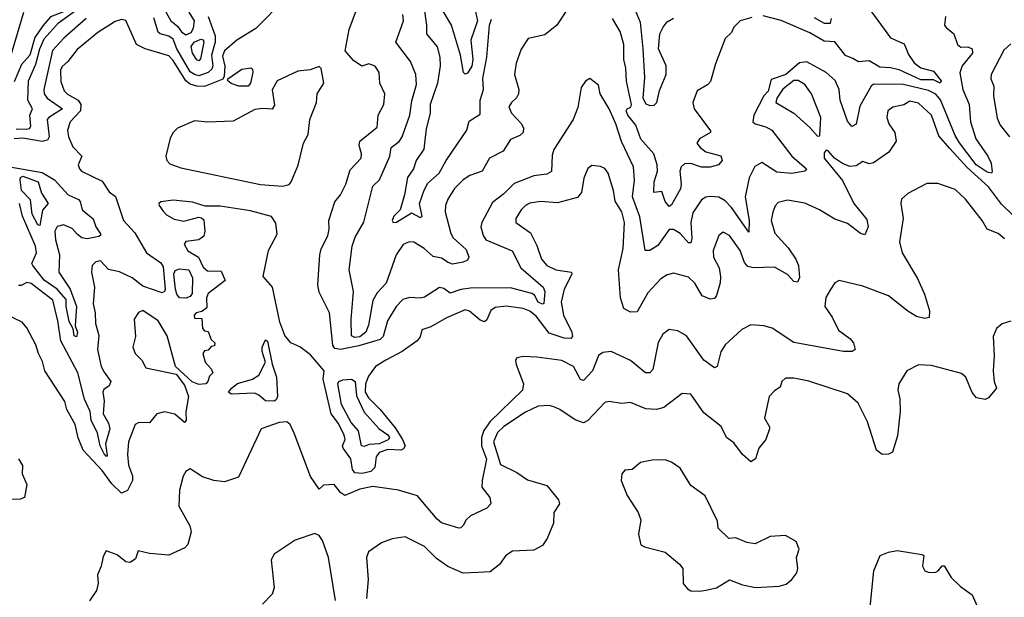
# Model space of a CAD drawing. Extents: x 1552033 to 1694788, y 811965 to 917215.
# Tile 313 of 632: x 1617311 to 1621894, y 871450 to 874140. Entities that reach past the tile are written whole.
import ezdxf

# ---------------------------------------------------------------- set-up
doc = ezdxf.new("R2010")
doc.units = 0

msp = doc.modelspace()

# ---------------------------------------------------------------- linework, layer by layer
at = {"layer": '0CON20XD'}
for points in [[(1617925, 874486.8), (1617910.8, 874465), (1617913.1, 874445), (1617943.9, 874373.9), (1617981.6, 874315), (1617991.7, 874278.3), (1617985, 874275.7), (1617909.5, 874335), (1617867, 874377), (1617845, 874387.5), (1617815, 874386.8), (1617768.6, 874351.4), (1617731.4, 874338.6), (1617705, 874303.8), (1617665, 874269.5), (1617605, 874236.9), (1617557.2, 874222.8), (1617515, 874177.2), (1617455, 874153), (1617418.4, 874111.6), (1617382.3, 874057.7), (1617358.1, 873975), (1617319.1, 873930.9), (1617285, 873851.1)], [(1618545, 874237.9), (1618410.9, 874099.1), (1618321.4, 874045), (1618265, 873995.5), (1618255, 873970), (1618265.7, 873924.3), (1618262.9, 873877.1), (1618256.4, 873863.6), (1618170.7, 873829.3), (1618135, 873830), (1618105, 873839.4), (1618084.8, 873854.8), (1618025, 873950.9), (1618005, 873971.9), (1617894.9, 874004.9), (1617855.4, 874025), (1617805, 874137.1), (1617785, 874140.5), (1617755, 874132.1), (1617675, 874080.6), (1617578.8, 874001.2), (1617535, 873945.3), (1617508.1, 873921.9), (1617501.3, 873905), (1617502.8, 873852.8), (1617518.3, 873808.3), (1617533.2, 873793.2), (1617584, 873765), (1617595.1, 873745), (1617593.4, 873715), (1617545.3, 873665), (1617534.3, 873625), (1617538.8, 873595), (1617558, 873548), (1617600, 873505), (1617584, 873464), (1617588.8, 873445), (1617598.8, 873435), (1617695, 873388.2), (1617728.3, 873338.3), (1617756.5, 873316.5), (1617793.8, 873205), (1617847.8, 873147.8), (1617901.6, 873055), (1617968, 873008), (1617979.3, 872989.3), (1617987.6, 872885), (1617985, 872874.4), (1617975, 872868.8), (1617885, 872899.7), (1617835, 872938.3), (1617775, 872965.4), (1617725, 872977.1), (1617687.3, 873017.3), (1617665, 873013.1), (1617647.7, 872995), (1617644.6, 872964.6), (1617658.6, 872895), (1617652.5, 872817.5), (1617661.8, 872775), (1617663.3, 872725), (1617679.3, 872669.3), (1617672.7, 872605), (1617690.8, 872525), (1617705, 872498.7), (1617735.4, 872455), (1617727.8, 872435), (1617702.2, 872417.8), (1617698.8, 872405), (1617704.8, 872364.8), (1617699.8, 872305), (1617725, 872261.1), (1617730, 872235), (1617710.7, 872165), (1617718.7, 872111.3), (1617715, 872106.2), (1617705, 872118.6), (1617685, 872156), (1617673, 872215), (1617643.8, 872275), (1617639.1, 872315), (1617612.8, 872372.8), (1617581.9, 872495), (1617501.8, 872645), (1617488.3, 872738.3), (1617464.6, 872834.6), (1617365, 872912.2), (1617345, 872916.1), (1617317.5, 872902.5), (1617305, 872902.8)], [(1617965, 874224), (1618014.8, 874135), (1618045, 874110.5), (1618065, 874083), (1618085, 874070.4), (1618109.2, 874080.8), (1618119.6, 874100.4), (1618124.8, 874135), (1618099.4, 874175)], [(1621620.3, 874155), (1621616.2, 874115), (1621623.1, 874103.1), (1621659.4, 874075), (1621676, 874025), (1621692.1, 874012.1), (1621725, 874013.8), (1621744.6, 874004.6), (1621745.9, 873985), (1621697.6, 873925), (1621686.7, 873893.3), (1621701.8, 873815), (1621730, 873745), (1621736.3, 873665), (1621762.1, 873585), (1621818.2, 873505), (1621832.6, 873472.6), (1621837.9, 873432.1), (1621834.3, 873425.7), (1621815, 873430.9), (1621763.6, 873465), (1621685, 873566.2), (1621665, 873601.4), (1621596.6, 873766.6), (1621575, 873792.8), (1621541, 873811), (1621425, 873839.1), (1621285, 873839.2), (1621275, 873831.4), (1621221.8, 873738.2), (1621205, 873652.9), (1621185, 873642.9), (1621165, 873667.5), (1621130.7, 873765), (1621126.2, 873815), (1621106.5, 873856.5), (1621064.4, 873894.4), (1620975, 873944.2), (1620940.4, 873939.6), (1620876.8, 873885), (1620808.5, 873861.5), (1620795, 873808), (1620774.5, 873785), (1620729.1, 873695), (1620724, 873665), (1620735.2, 873655.2), (1620785, 873641.4), (1620812.9, 873625), (1620905.4, 873505), (1620974.2, 873445), (1620966.2, 873435), (1620905, 873423.3), (1620835, 873429.4), (1620765, 873474.4), (1620733, 873457), (1620706.1, 873403.9), (1620687.6, 873315), (1620706.5, 873205), (1620705, 873150.8), (1620625, 873265.3), (1620595, 873297.1), (1620565, 873313.1), (1620525, 873317.1), (1620505, 873313.9), (1620485, 873301.2), (1620445, 873240.6), (1620435.2, 873195), (1620439.2, 873120.8), (1620435, 873100.8), (1620425, 873100.6), (1620385, 873144.7), (1620355, 873162.5), (1620335, 873162.7), (1620281.7, 873088.3), (1620245, 873064.6), (1620223.1, 873065), (1620197.1, 873222.9), (1620163.1, 873315), (1620172.3, 873392.3), (1620167.8, 873455), (1620112.9, 873572.9), (1620086.5, 873655), (1620054.6, 873725), (1620013.1, 873795), (1620005, 873836), (1619965, 873866.7), (1619945, 873853.3), (1619924, 873825), (1619909.1, 873730.9), (1619888, 873675), (1619796.9, 873535), (1619790.2, 873509.8), (1619786.1, 873433.9), (1619765, 873420.5), (1619705, 873413.2), (1619613.2, 873376.8), (1619565, 873328.5), (1619511.3, 873288.7), (1619461.5, 873195), (1619458.2, 873175), (1619468.5, 873135), (1619481.5, 873115), (1619603.3, 873063.3), (1619644.1, 872984.1), (1619748.2, 872895), (1619756.2, 872875), (1619750.7, 872819.3), (1619745, 872814.7), (1619725.2, 872825), (1619706.9, 872856.9), (1619695.5, 872865.5), (1619595, 872892.1), (1619409.9, 872890.1), (1619365, 872883.4), (1619315, 872866.2), (1619285, 872888.5), (1619265, 872893.3), (1619195, 872848.1), (1619175, 872843.5), (1619125, 872846.7), (1619095, 872837.5), (1619063.5, 872805), (1619022.7, 872737.3), (1619002.9, 872665), (1618988.9, 872651.1), (1618889, 872621), (1618805, 872605.1), (1618778.7, 872608.7), (1618769, 872625), (1618752.7, 872775), (1618705, 872870.8), (1618699.2, 872905), (1618708.2, 873045), (1618715, 873072.7), (1618745.9, 873134.1), (1618751.5, 873165), (1618749.5, 873205), (1618778.5, 873291.5), (1618804.5, 873325), (1618829.2, 873375), (1618848.6, 873441.4), (1618900, 873495), (1618902.3, 873515), (1618891.1, 873555), (1618894.6, 873575), (1618975, 873639.2), (1618979.1, 873695), (1619005.5, 873745), (1619011.1, 873795), (1618987.5, 873845), (1618984.5, 873894.5), (1618965, 873924.3), (1618935.5, 873934.5), (1618903.9, 873923.9), (1618865, 873950), (1618825.9, 873995.9), (1618844.2, 874095), (1618888.5, 874211.5)], [(1619188.5, 874225), (1619204.7, 874115), (1619204.6, 874075), (1619254.3, 874014.3), (1619267.5, 873965), (1619268.9, 873925), (1619256, 873845), (1619221.9, 873745), (1619222.1, 873705), (1619202.7, 873632.7), (1619192.3, 873537.7), (1619156.4, 873485), (1619143.9, 873445), (1619116.2, 873405), (1619102.2, 873325), (1619082.2, 873255), (1619052.5, 873225), (1619044.5, 873204.5), (1619050, 873195), (1619065, 873196.7), (1619135, 873241.1), (1619175, 873218.5), (1619185, 873223.3), (1619172.5, 873285), (1619193.6, 873346.4), (1619211.3, 873378.7), (1619264, 873425), (1619296.2, 873483.8), (1619392.2, 873625), (1619403.1, 873666.9), (1619455, 873700), (1619455.2, 873765), (1619470.6, 873815), (1619467.1, 873867.1), (1619486, 873965), (1619497.6, 874115), (1619507.6, 874142.4)], [(1617259.2, 873935), (1617329.7, 874175)], [(1617295, 873632), (1617345, 873630), (1617357.1, 873632.9), (1617362.6, 873645), (1617357.5, 873695), (1617370.5, 873725), (1617349.4, 873765), (1617352.7, 873855), (1617386.2, 873933.8), (1617404.9, 874005), (1617425, 874050.9), (1617491.5, 874125), (1617575, 874185.4)], [(1619868.5, 874201.5), (1619812, 874115), (1619755, 874070), (1619677.8, 874052.2), (1619645, 874003.3), (1619622.4, 873937.6), (1619614.5, 873885), (1619634.5, 873815), (1619632.7, 873795), (1619624.1, 873775.9), (1619600, 873755), (1619588, 873735), (1619600, 873705), (1619646.9, 873655), (1619655.6, 873634.4), (1619655.4, 873614.6), (1619638.8, 873601.2), (1619595, 873582.5), (1619562.3, 873527.7), (1619498.5, 873495), (1619463.1, 873435), (1619405.7, 873414.3), (1619375.3, 873394.7), (1619335, 873354.3), (1619304.6, 873305), (1619293.8, 873275), (1619291.8, 873245), (1619318.2, 873145), (1619329.3, 873125), (1619389.9, 873069.9), (1619401.7, 873035), (1619395, 873020), (1619375, 873011), (1619325, 873001.8), (1619305, 873008.9), (1619275, 873030), (1619235, 873038.1), (1619193.3, 873075), (1619145, 873103.8), (1619124, 873106), (1619096.5, 873093.5), (1619063.9, 873045), (1619016.8, 872913.2), (1618975, 872868), (1618955, 872833.2), (1618935, 872717.8), (1618923, 872685), (1618895, 872663.1), (1618870.9, 872660.9), (1618855, 872667.5), (1618853.9, 872743.9), (1618864.7, 872875), (1618845.4, 872974.6), (1618858.2, 873085), (1618872.6, 873127.4), (1618912.4, 873197.6), (1618955.4, 873365), (1618985.3, 873395), (1619034.1, 873505), (1619039.5, 873545), (1619077.3, 873572.7), (1619091.3, 873595), (1619127.1, 873695), (1619136.9, 873763.1), (1619158.1, 873838.1), (1619154.7, 873884.7), (1619130.4, 873945), (1619062.1, 874035), (1619097.3, 874135), (1619094.6, 874165)], [(1619385, 873886.9), (1619376.9, 873895), (1619363.5, 873975), (1619321.1, 874115), (1619272.7, 874195)], [(1619431.4, 874185), (1619442.4, 874135), (1619410.4, 874045), (1619420, 873955), (1619415, 873924.4), (1619395, 873890.8), (1619385, 873886.9)], [(1620176.4, 874185), (1620198.8, 874128.8), (1620211.6, 874005), (1620219, 873871), (1620211.5, 873775), (1620225, 873749.1), (1620245, 873740), (1620265, 873742.6), (1620276.2, 873753.8), (1620288.9, 873811.1), (1620320.3, 873885), (1620320.2, 873925), (1620284.2, 874005), (1620290.8, 874075), (1620305.6, 874105), (1620325, 874130.4), (1620355, 874147)], [(1621259.7, 874199.7), (1621363.9, 874055), (1621427.7, 874027.7), (1621447.8, 873977.8), (1621475, 873938.6), (1621505, 873915.8), (1621565, 873901.1), (1621600.9, 873855), (1621595.3, 873844.7), (1621565, 873859.5), (1621505, 873860.8), (1621405, 873906.4), (1621365, 873916.2), (1621315, 873918.6), (1621265, 873948.6), (1621215, 873944.6), (1621188.8, 873958.8), (1621155, 873973.6), (1621105, 874036.4), (1621055, 874040.3), (1620989.4, 874079.4), (1620855, 874135.8), (1620772.1, 874157.9)], [(1617620.6, 874145), (1617516.3, 874053.7), (1617463.1, 873996.9), (1617423, 873815), (1617425.2, 873795), (1617439.2, 873775), (1617510, 873725), (1617446.1, 873685), (1617439.7, 873675), (1617448, 873595), (1617441, 873579), (1617415, 873573.5), (1617325, 873589.1), (1617285, 873584.6)], [(1618188.2, 874155), (1618220.7, 874065), (1618221, 874035), (1618204, 873975), (1618210, 873925), (1618205, 873910), (1618188.4, 873895), (1618145, 873879.4), (1618124.2, 873884.2), (1618105, 873897.9), (1618042.6, 874005), (1618025, 874048.8), (1618005, 874063.8), (1617965, 874073.6), (1617955, 874081.8), (1617935, 874148.9)], [(1620719, 874151), (1620665.3, 874134.7), (1620635.5, 874105), (1620625, 874080), (1620595, 874053.3), (1620549.3, 873935), (1620527.1, 873852.9), (1620512.9, 873837.1), (1620465, 873809.1), (1620443.9, 873755), (1620450, 873725), (1620526.9, 873623.1), (1620527.1, 873615), (1620476.2, 873585), (1620463.2, 873565), (1620477.9, 873545), (1620505, 873524.1), (1620575, 873506.5), (1620580.9, 873485), (1620563.8, 873465), (1620525, 873453.2), (1620484.1, 873454.1), (1620435, 873470.6), (1620405, 873468.7), (1620390.4, 873455), (1620383.4, 873435), (1620390.4, 873375), (1620387.5, 873352.5), (1620345, 873277.5), (1620335, 873270), (1620315, 873294.2), (1620300, 873340), (1620262.5, 873335), (1620263.8, 873385), (1620279.8, 873435), (1620279.1, 873465), (1620263.5, 873515), (1620203.1, 873583.1), (1620179, 873649), (1620142.5, 873695), (1620134.1, 873715), (1620138, 873725), (1620156.5, 873733.5), (1620159.7, 873745), (1620135.9, 873854.1), (1620132.4, 873915), (1620123.3, 873955), (1620124, 874025), (1620106.8, 874085), (1620070, 874145)], [(1621009.7, 874149.7), (1621055, 874123.4), (1621085.5, 874124.5), (1621090, 874145)], [(1618145, 873948.8), (1618135, 873953.5), (1618115.3, 873985), (1618109.7, 874015), (1618122.7, 874035), (1618155, 874049.3), (1618165, 874047.1), (1618167.5, 874035), (1618152.4, 873957.6), (1618145, 873948.8)], [(1621925, 874027.8), (1621892, 873998), (1621832.9, 873885), (1621832.1, 873865), (1621845, 873830), (1621844.1, 873785), (1621861.1, 873681.1), (1621875, 873649.2), (1621917.8, 873595)], [(1618534.8, 873365.2), (1618565, 873372.6), (1618575.2, 873385), (1618606.8, 873463.2), (1618632.7, 873565), (1618653.2, 873605), (1618662.1, 873675), (1618693.2, 873755), (1618696, 873795), (1618727.5, 873845), (1618715, 873912.5), (1618705, 873922), (1618662.8, 873907.2), (1618605, 873900), (1618510, 873855), (1618486.9, 873813.1), (1618497.3, 873742.7), (1618486.4, 873723.6), (1618443.3, 873726.7), (1618405, 873721.5), (1618305, 873668.2), (1618185, 873663.3), (1618125, 873669.3), (1618044.9, 873635.1), (1618025.2, 873615), (1618011.6, 873588.4), (1617990.7, 873505), (1617996.4, 873485), (1618009.5, 873469.5), (1618060.5, 873450.5), (1618432, 873372), (1618534.8, 873365.2)], [(1618375, 873831.2), (1618331.3, 873831.3), (1618295, 873842.5), (1618280, 873855), (1618280, 873865), (1618345, 873910), (1618386.4, 873916.4), (1618395, 873910), (1618396.1, 873893.9), (1618385.4, 873845), (1618375, 873831.2)], [(1621025, 873597.5), (1621035, 873600), (1621040.6, 873685), (1620997.3, 873795), (1620965, 873838.5), (1620935, 873857.5), (1620915, 873857.3), (1620863.4, 873816.6), (1620835.8, 873775), (1620831.2, 873755), (1620915, 873704.2), (1620988.9, 873638.9), (1621025, 873597.5)], [(1621981.2, 873185), (1621881.7, 873281.7), (1621821.2, 873361.2), (1621721.9, 873451.9), (1621640.3, 873540.3), (1621589.7, 873599.7), (1621555.2, 873695.2), (1621495, 873750.7), (1621455, 873761.5), (1621426.9, 873743.1), (1621375, 873732.9), (1621351.4, 873715), (1621347.5, 873685), (1621356.7, 873655), (1621384.7, 873614.7), (1621391.5, 873575), (1621356.3, 873523.7), (1621285, 873472.9), (1621265, 873468.2), (1621235, 873479.5), (1621205, 873460.3), (1621175, 873457.3), (1621140.4, 873470.4), (1621104.6, 873494.6), (1621075, 873530), (1621065, 873533.3), (1621055, 873520), (1621055.6, 873495), (1621140.9, 873390.9), (1621194.6, 873284.6), (1621255, 873209.4), (1621261.2, 873175), (1621245, 873138.8), (1621225, 873144.3), (1621165, 873190.8), (1621105, 873211.4), (1621033.3, 873255)], [(1621033.3, 873255), (1620965, 873286.4), (1620885, 873299.6), (1620841.5, 873288.5), (1620827.1, 873272.9), (1620816.7, 873243.3), (1620809.6, 873205), (1620826.6, 873146.6), (1620888.2, 873078.2), (1620924, 873025), (1620936.2, 872996.2), (1620940.8, 872939.2), (1620931.7, 872918.3), (1620915, 872920.8), (1620885, 872953.1), (1620825, 872987.6), (1620725, 872984.4), (1620701.2, 872991.2), (1620685, 873010), (1620665, 873065.5), (1620614.4, 873135), (1620585, 873151.4), (1620565.5, 873134.5), (1620539.6, 873065), (1620541.1, 873035), (1620567.7, 872985), (1620573.4, 872943.4), (1620571.1, 872915), (1620554.4, 872855.6), (1620545, 872841.2), (1620525, 872838), (1620488, 872855), (1620454, 872914), (1620425, 872941.9), (1620355, 872960), (1620325, 872951.9), (1620295, 872933.1), (1620235, 872867.8), (1620185, 872780), (1620155, 872778.2), (1620123.8, 872795), (1620107.1, 872845), (1620099.1, 872975), (1620120.2, 873075), (1620125.9, 873195.9), (1620113.7, 873245), (1620082.6, 873295), (1620074.7, 873345), (1620050.9, 873425), (1620035, 873446.9), (1620015, 873456.7), (1619975, 873460.6), (1619955, 873447.5), (1619937.1, 873402.9), (1619926.2, 873335), (1619907.7, 873312.3), (1619815, 873287.5), (1619735, 873292.8), (1619685, 873285.3), (1619664.8, 873275.2), (1619644.6, 873255), (1619621.2, 873215), (1619621.1, 873195), (1619688.4, 873148.4), (1619718.7, 873088.7), (1619740.4, 873025), (1619764.8, 872994.8), (1619806, 872975), (1619880, 872965), (1619881.5, 872955), (1619845.4, 872885), (1619831.8, 872825), (1619842.6, 872765), (1619881.2, 872685), (1619884.5, 872665), (1619877.1, 872655), (1619845, 872656.7), (1619775, 872681), (1619715, 872760.3), (1619685, 872782.9), (1619655, 872795.8), (1619575, 872805.9), (1619525, 872800.4), (1619503.4, 872786.6), (1619485, 872742), (1619475, 872733.1), (1619455, 872741.7), (1619405, 872782.8), (1619385, 872788.7), (1619298.3, 872751.7), (1619225, 872709.2), (1619183.7, 872696.3), (1619175, 872663.3), (1619161.9, 872645), (1619091.5, 872595), (1619015.7, 872554.3), (1618967.1, 872525), (1618935, 872480), (1618920.6, 872445), (1618919.4, 872405), (1618935, 872379.6), (1618988.9, 872325), (1619059.1, 872239.1), (1619093.4, 872185), (1619104.8, 872155), (1619098.1, 872141.9), (1619085, 872136), (1619025, 872138.5), (1618985, 872124.2), (1618969.7, 872105), (1618963.5, 872055), (1618945, 872036.1), (1618905, 872027.7), (1618870.8, 872030.8), (1618859.6, 872045), (1618852.4, 872095), (1618816.3, 872145), (1618814.4, 872155.6), (1618825.8, 872185), (1618821.9, 872205), (1618795, 872259.6), (1618760.9, 872305), (1618724.2, 872465.8), (1618728.8, 872505), (1618665, 872578.8), (1618615, 872616.7), (1618573.3, 872635), (1618545, 872670), (1618521.8, 872731.8), (1618487.4, 872895), (1618444.3, 872945), (1618468.8, 873065), (1618508.8, 873141.2), (1618503.3, 873193.3), (1618483.2, 873223.2), (1618385, 873249.6), (1618245, 873271.9), (1618175, 873271.5), (1618115, 873289.7), (1618025, 873300.4), (1617967.3, 873292.7), (1617958.6, 873285), (1617960.6, 873275), (1617978.9, 873248.9), (1617995, 873231.9), (1618030.6, 873210.6), (1618075, 873202.2), (1618145, 873220.5), (1618157.9, 873217.9), (1618167.8, 873207.8), (1618172.5, 873155), (1618168, 873132), (1618144.3, 873115), (1618085, 873106.6), (1618077.4, 873095), (1618093.5, 873063.5), (1618143.7, 873033.7), (1618165, 872987.7), (1618185, 872971.4), (1618249.1, 872969.1), (1618268.1, 872925), (1618189, 872865), (1618180.2, 872845), (1618181.7, 872798.3), (1618158.8, 872781.2), (1618132.5, 872775), (1618123.8, 872765), (1618125, 872750), (1618158.3, 872748.3), (1618161.7, 872701.7), (1618171.7, 872691.7), (1618188.3, 872688.3), (1618201.7, 872651.7), (1618220, 872635), (1618218.3, 872621.7), (1618201.7, 872618.3), (1618188.3, 872601.7), (1618171.7, 872598.3), (1618163.9, 872586.1), (1618173.8, 872545), (1618202.5, 872515), (1618210, 872495), (1618195, 872480), (1618187.5, 872455), (1618177.5, 872445), (1618145, 872442), (1618114.2, 872454.2), (1618035.8, 872525.8), (1617997.6, 872667.6), (1617955, 872738.6), (1617885, 872785.7), (1617864.1, 872775.9), (1617843.3, 872745), (1617850, 872665), (1617837.5, 872615), (1617848, 872585), (1617880, 872555), (1617898.8, 872518.8), (1618038.8, 872488.8), (1618078.6, 872438.6), (1618096.2, 872386.2), (1618084.4, 872314.4), (1618085.5, 872274.5), (1618077.5, 872265), (1618032.5, 872302.5), (1617985, 872314.6), (1617950, 872305), (1617915, 872262.5), (1617865, 872264.4), (1617848.6, 872255), (1617817.3, 872175), (1617812.4, 872115), (1617817.7, 872065), (1617835.5, 872015.5), (1617836.2, 871995), (1617812.2, 871947.8), (1617784.6, 871934.6), (1617739.3, 871979.3), (1617695, 872041.5), (1617605.9, 872135), (1617582.9, 872192.9), (1617569.7, 872255), (1617530.4, 872325), (1617521.8, 872361.8), (1617427.5, 872505), (1617417.9, 872547.9), (1617398.8, 872585), (1617386.6, 872626.6), (1617343.9, 872705), (1617321.9, 872731.9), (1617254.3, 872765)], [(1617265, 873454.6), (1617415, 873428), (1617473.1, 873395), (1617536.9, 873325), (1617585, 873303.1), (1617593.2, 873293.2), (1617601.6, 873255), (1617652.7, 873212.7), (1617665.4, 873175), (1617686.9, 873143.1), (1617686.5, 873135), (1617678.7, 873131.3), (1617625, 873119.2), (1617600, 873125), (1617579.4, 873139.4), (1617555, 873167.3), (1617515, 873184.7), (1617485, 873176.4), (1617474.8, 873155), (1617478.3, 873115), (1617496.2, 873045), (1617493.9, 872965), (1617546.3, 872885), (1617575.1, 872805.1), (1617569.1, 872715), (1617579.7, 872685), (1617575, 872663.1)], [(1617405, 873181.4), (1617395, 873185.6), (1617369.3, 873235), (1617361.7, 873301.7), (1617318.9, 873345), (1617313, 873395), (1617314.4, 873405), (1617325, 873411.3), (1617396.3, 873385), (1617412.2, 873332.2), (1617443.3, 873285), (1617417.4, 873252.6), (1617405, 873181.4)], [(1621895, 873120), (1621865, 873144), (1621815, 873164), (1621791.8, 873205), (1621713.3, 873305), (1621665, 873349.3), (1621585, 873377.8), (1621533.2, 873376.8), (1621445, 873330.8), (1621416, 873305), (1621413.1, 873285), (1621422.9, 873215), (1621406.2, 873105), (1621419.5, 873055), (1621490.4, 872935), (1621522.6, 872862.6), (1621545.4, 872785), (1621545, 872753.3), (1621525, 872748.6), (1621485, 872758.5), (1621445, 872782.5), (1621355, 872854.6), (1621235, 872900), (1621125, 872925.8), (1621105.8, 872914.2), (1621085, 872884), (1621064, 872846), (1621058.2, 872805), (1621092.7, 872755), (1621121.9, 872695), (1621175, 872655.7), (1621192.9, 872635), (1621200, 872605), (1621186.2, 872595), (1621145.4, 872594.6), (1620915, 872637.5), (1620813.7, 872703.7), (1620775, 872714.4), (1620715, 872718.6), (1620672.1, 872697.9), (1620595, 872626.4), (1620575, 872594.2), (1620557.3, 872525), (1620545, 872518.9), (1620495, 872555.4), (1620415, 872667.3), (1620375, 872692), (1620335, 872697.7), (1620305, 872675.6), (1620283.8, 872636.2), (1620258.3, 872511.7), (1620245, 872495.8), (1620224.2, 872495), (1620155, 872553.6), (1620065, 872595.7), (1620025, 872590), (1620005, 872576), (1619978, 872505), (1619935, 872459.5), (1619921.5, 872465), (1619888.5, 872525), (1619835, 872553.6), (1619718.9, 872568.9), (1619655, 872571.1), (1619625, 872565.8), (1619619.4, 872555), (1619621.4, 872535), (1619656.1, 872445), (1619652, 872415), (1619501.3, 872268.7), (1619472.2, 872227.8), (1619460.1, 872195), (1619460.8, 872155), (1619483.6, 872093.6), (1619463.7, 871993.7), (1619462.9, 871962.9), (1619499.4, 871915), (1619504.2, 871885), (1619486.2, 871865), (1619409.7, 871830.3), (1619388.8, 871811.2), (1619374.6, 871785.4), (1619365, 871774.3), (1619355, 871772.7), (1619275, 871797.6), (1619254.1, 871814.1), (1619162.4, 871922.4), (1619075, 871948.8), (1618955, 871965.9), (1618895, 871953.2), (1618825, 871924.5), (1618806.5, 871936.5), (1618775, 871976.2), (1618725, 871972.5), (1618705, 871953.3), (1618665, 872013.1), (1618588.8, 872215), (1618570.4, 872255), (1618555, 872268), (1618518.9, 872265), (1618435, 872234.7), (1618330, 872010), (1618265, 871987.7), (1618215, 871994.1), (1618161.3, 872011.3), (1618105, 872048.8), (1618085, 872036.2), (1618072, 872015), (1618055, 871950), (1618051.1, 871875), (1618102.5, 871782.5), (1618109.2, 871755), (1618093.2, 871696.8), (1618079.5, 871680.5), (1618005, 871646.2), (1617915.8, 871654.2), (1617863.3, 871666.7), (1617850.3, 871629.7), (1617825, 871612.9), (1617805, 871615.8), (1617765, 871648.8), (1617713.9, 871666.1), (1617699.5, 871640.5), (1617690.5, 871595), (1617673.1, 871555), (1617675.6, 871515), (1617668.3, 871481.7), (1617636.4, 871433.6)], [(1617575, 872663.1), (1617565, 872668), (1617560.3, 872700.3), (1617541.6, 872735), (1617527.3, 872805), (1617527.2, 872837.2), (1617486, 872886), (1617425, 872926.5), (1617371.6, 872995), (1617367.6, 873005), (1617388.9, 873055), (1617384.5, 873085), (1617324, 873225), (1617310.2, 873285)], [(1618085, 872843.4), (1618055, 872845.4), (1618041.9, 872861.9), (1618035.8, 872885), (1618027.9, 872955), (1618035, 872971.5), (1618055, 872980.5), (1618098.2, 872975), (1618115, 872937.5), (1618113.3, 872865), (1618105, 872851.3), (1618085, 872843.4)], [(1621925, 872736.2), (1621885, 872723.8), (1621857.7, 872702.3), (1621842.5, 872665), (1621847.8, 872575), (1621842.5, 872505), (1621846.7, 872455), (1621857.5, 872425), (1621820, 872380), (1621805, 872372), (1621765, 872380), (1621745, 872404), (1621715, 872476.2), (1621695, 872492.5), (1621555, 872529.4), (1621495, 872532.5), (1621440.8, 872505), (1621403.1, 872445), (1621398.9, 872415), (1621407.3, 872375), (1621408.9, 872315), (1621397.5, 872202.5), (1621374.2, 872125.8), (1621355, 872116.2), (1621325, 872116), (1621299.2, 872135), (1621257.2, 872267.2), (1621214.2, 872355), (1621165, 872397.5), (1620985, 872456.2), (1620915, 872471.1), (1620875, 872470.6), (1620859.2, 872455), (1620850.8, 872429.2), (1620825, 872412.5), (1620800, 872385), (1620777.8, 872285), (1620802, 872245), (1620802, 872235), (1620784, 872185), (1620751.2, 872145), (1620736, 872095), (1620715, 872081.2), (1620675, 872115.8), (1620635, 872170), (1620600.8, 872195), (1620576, 872246), (1620495, 872308.8), (1620435, 872396), (1620395, 872400), (1620310, 872335), (1620275, 872324.6), (1620225, 872328.2), (1620155, 872357.5), (1620112.9, 872352.9), (1620055, 872362.7), (1620035, 872357.8), (1619955.9, 872274.1), (1619935, 872263.6), (1619896.7, 872276.7), (1619825, 872325.7), (1619797.6, 872337.6), (1619775, 872343.1), (1619725, 872340.6), (1619665, 872312.9), (1619565, 872245.6), (1619535, 872218.1), (1619516.2, 872175), (1619548.9, 872068.9), (1619625, 872031.4), (1619675, 871997.5), (1619765, 871970.6), (1619818.6, 871905), (1619824, 871885), (1619798, 871845), (1619795.8, 871795), (1619766.9, 871725), (1619745, 871691.4), (1619705, 871670.6), (1619605, 871665.6), (1619574.3, 871645), (1619545, 871602.5), (1619500.7, 871569.3), (1619444.6, 871565.4), (1619375, 871562.9), (1619303.7, 871593.7), (1619251.4, 871631.4), (1619195, 871686.9), (1619105, 871731.9), (1619045, 871722.5), (1618995, 871704), (1618935, 871662), (1618924.8, 871635.2), (1618933.3, 871533.3), (1618925.6, 871445)], [(1618495, 872364.2), (1618454.8, 872364.8), (1618425, 872392.2), (1618405, 872401.1), (1618295, 872396.7), (1618282.5, 872405), (1618296.7, 872425), (1618324.4, 872445.6), (1618395, 872465.8), (1618424, 872485), (1618456, 872545), (1618440, 872595), (1618440, 872615), (1618455, 872650), (1618465, 872642.5), (1618486.6, 872536.6), (1618505.9, 872475.9), (1618510.5, 872385), (1618505, 872370), (1618495, 872364.2)], [(1618915, 872152.3), (1618902.2, 872155), (1618888.1, 872225), (1618853.8, 872263.8), (1618808.7, 872348.7), (1618791.2, 872445), (1618796.7, 872455), (1618815, 872463.7), (1618855, 872466.2), (1618872, 872455), (1618878.3, 872388.3), (1618915, 872312.3), (1618984.3, 872234.3), (1619025, 872206.8), (1619032.3, 872195), (1619026.5, 872183.5), (1618985, 872164.4), (1618938.2, 872161.8), (1618915, 872152.3)], [(1617306, 872095), (1617324.4, 872064.4), (1617322.5, 872025), (1617344.5, 871975), (1617333.8, 871915), (1617313.1, 871906.9), (1617265, 871905.5)], [(1620475, 871478.8), (1620505, 871484.2), (1620555, 871493.8), (1620615, 871531.2), (1620675, 871508), (1620735.8, 871495.8), (1620847, 871503), (1620878.3, 871511.7), (1620905, 871533.3), (1620928.8, 871565), (1620933.8, 871585), (1620926.2, 871635), (1620940, 871675), (1620925, 871710), (1620875, 871738.8), (1620805, 871733.3), (1620735, 871700), (1620695.9, 871705.9), (1620645, 871726.7), (1620612.5, 871725), (1620561.7, 871771.7), (1620560, 871805), (1620502.4, 871922.4), (1620435, 871971.2), (1620385, 872051.2), (1620345, 872079.2), (1620315, 872090.8), (1620255, 872088.6), (1620201.2, 872078.8), (1620162.5, 872045), (1620128.3, 872041.7), (1620113.3, 872025), (1620111.2, 871995), (1620138, 871925), (1620190, 871845), (1620201.7, 871811.7), (1620191.2, 871745), (1620202.5, 871695), (1620220, 871685), (1620315, 871661.2), (1620382.9, 871605), (1620397.5, 871585), (1620400, 871515), (1620419.5, 871489.5), (1620435, 871481.2), (1620475, 871478.8)], [(1618780.4, 871435), (1618747.9, 871635), (1618720.8, 871715), (1618705, 871738.5), (1618685, 871747.8), (1618592.9, 871717.1), (1618495, 871650.6), (1618482.3, 871625), (1618495.6, 871494.4), (1618486.7, 871465), (1618440.9, 871419.1)], [(1621262.6, 871327.4), (1621286.8, 871573.2), (1621316, 871645), (1621355, 871660.5), (1621395, 871667.8), (1621510, 871650), (1621520, 871645), (1621514.2, 871595), (1621525, 871573.8), (1621545, 871566), (1621575, 871568), (1621587, 871573), (1621605, 871597.5), (1621615, 871596.7), (1621646.7, 871543.3), (1621690.1, 871500.1), (1621745, 871461.8), (1621783.2, 871373.2)]]:
    msp.add_lwpolyline(points, dxfattribs=at)

doc.saveas('drawing.dxf')
